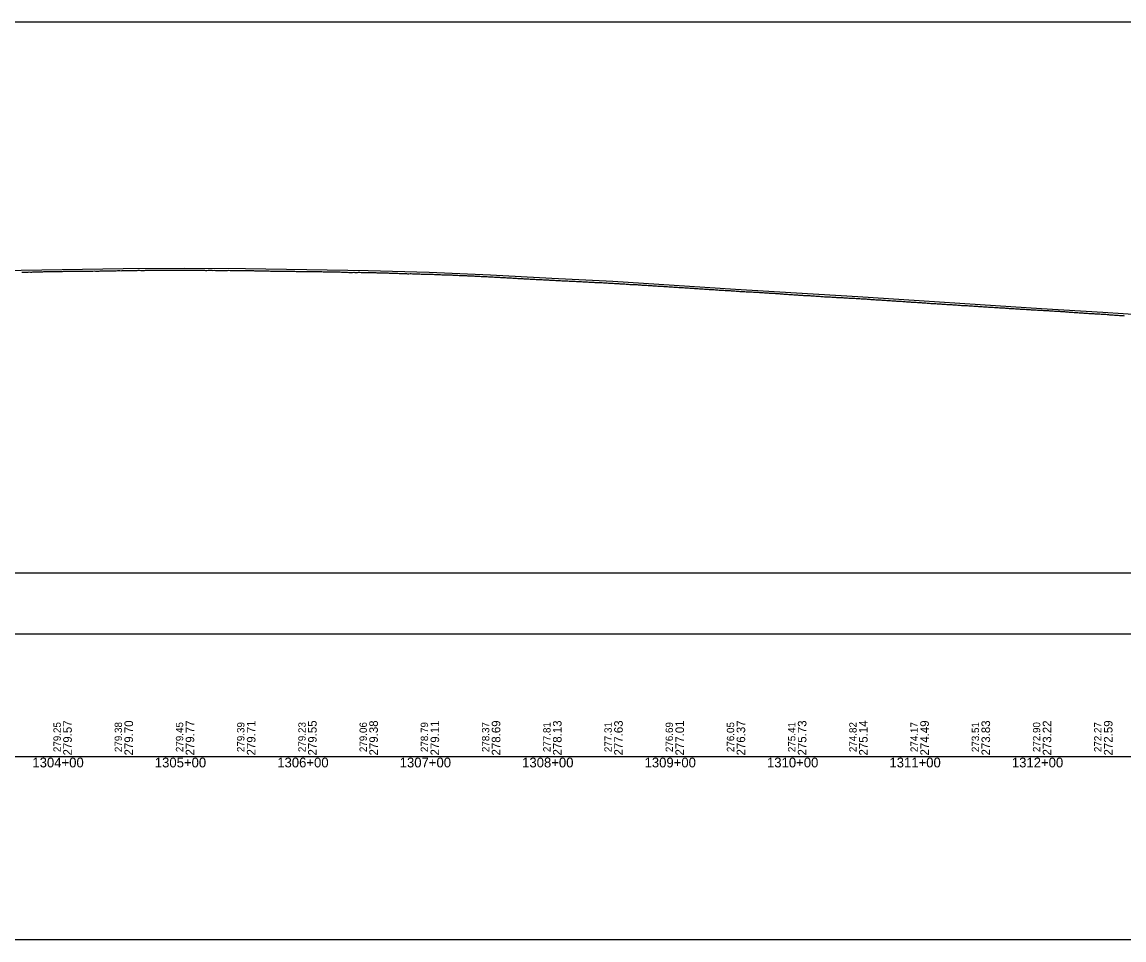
# Model space of a CAD drawing. Extents: x 2898 to 49495, y -15038 to -13538.
# Drawn here: x 19821 to 20721, y -15038 to -14288 of the extents above; entities that cross this region are included whole.
import ezdxf

# ---------------------------------------------------------------- set-up
doc = ezdxf.new("R2010")
doc.units = 0
for name, color, linetype in [('RD_DDB_Profile_EX', 7, 'Continuous'), ('RD_DDB_Profile_PR', 7, 'Continuous'), ('RD_DDB_StaTX', 7, 'Continuous'), ('RD_DDB_StripGrade', 7, 'Continuous'), ('RD_GPK_Profile_Cell', 7, 'Continuous'), ('RD_SHT_ShtClip', 7, 'Continuous')]:
    doc.layers.add(name, color=color, linetype=linetype)

msp = doc.modelspace()

# ---------------------------------------------------------------- linework, layer by layer
at = {"layer": 'RD_DDB_Profile_EX'}
for points in [[(19820.66, -14492.9), (19821.67, -14492.91), (19822.67, -14492.86), (19823.66, -14492.8), (19824.67, -14492.8), (19825.67, -14492.75), (19826.67, -14492.7), (19827.66, -14492.74), (19828.66, -14492.73), (19829.66, -14492.68), (19830.66, -14492.67), (19831.66, -14492.63), (19832.67, -14492.59), (19833.67, -14492.5), (19834.67, -14492.48), (19835.66, -14492.47), (19836.66, -14492.44), (19837.66, -14492.43), (19838.66, -14492.41), (19839.66, -14492.38), (19840.66, -14492.38), (19841.66, -14492.36), (19842.66, -14492.37), (19843.67, -14492.33), (19844.66, -14492.32), (19845.66, -14492.32), (19846.66, -14492.32), (19847.66, -14492.26), (19848.66, -14492.26), (19849.66, -14492.25), (19850.66, -14492.25), (19851.66, -14492.17), (19852.66, -14492.21), (19853.66, -14492.21), (19854.66, -14492.11), (19855.66, -14492.11), (19856.66, -14492.13), (19857.66, -14492.11), (19858.66, -14492.1), (19859.66, -14492.11), (19860.66, -14492.12), (19861.66, -14492.07), (19862.66, -14492.06), (19863.66, -14492.05), (19864.66, -14492.06), (19865.66, -14492.06), (19866.66, -14492.01), (19867.66, -14492), (19868.66, -14491.96), (19869.66, -14492.01), (19870.66, -14492.05), (19871.66, -14491.96), (19872.65, -14491.91), (19873.66, -14491.95), (19874.66, -14491.91), (19875.66, -14491.91), (19876.66, -14491.91), (19877.66, -14491.92), (19878.66, -14491.92), (19879.65, -14491.86), (19880.65, -14491.9), (19881.66, -14491.9), (19882.66, -14491.9), (19883.66, -14491.95), (19884.66, -14491.85), (19885.66, -14491.8), (19886.66, -14491.8), (19887.65, -14491.76), (19888.66, -14491.75), (19889.66, -14491.75), (19890.65, -14491.75), (19891.66, -14491.7), (19892.66, -14491.69), (19893.66, -14491.74), (19894.65, -14491.73), (19895.65, -14491.65), (19896.66, -14491.64), (19897.66, -14491.63), (19898.65, -14491.58), (19899.66, -14491.57), (19900.66, -14491.56), (19901.65, -14491.66), (19902.65, -14491.61), (19903.66, -14491.52), (19904.66, -14491.52), (19905.65, -14491.47), (19906.65, -14491.46), (19907.65, -14491.46), (19908.66, -14491.41), (19909.65, -14491.38)], [(19909.65, -14491.38), (19910.65, -14491.38), (19911.66, -14491.43), (19912.65, -14491.43), (19913.65, -14491.38), (19914.65, -14491.38), (19915.66, -14491.34), (19916.66, -14491.33), (19917.65, -14491.38), (19918.66, -14491.38), (19919.65, -14491.42), (19920.65, -14491.37), (19921.66, -14491.33), (19922.65, -14491.32), (19923.65, -14491.28), (19924.66, -14491.33), (19925.66, -14491.33), (19926.65, -14491.28), (19927.66, -14491.28), (19928.65, -14491.32), (19929.65, -14491.32), (19930.66, -14491.29), (19931.65, -14491.19), (19932.65, -14491.14), (19933.65, -14491.19), (19934.66, -14491.22), (19935.65, -14491.27), (19936.66, -14491.28), (19937.65, -14491.2), (19938.65, -14491.18), (19939.65, -14491.22), (19940.65, -14491.27), (19941.65, -14491.23), (19942.65, -14491.28), (19943.66, -14491.27), (19944.66, -14491.27), (19945.66, -14491.32), (19946.65, -14491.32), (19947.66, -14491.27), (19948.65, -14491.32), (19949.65, -14491.27), (19950.65, -14491.28), (19951.66, -14491.32), (19952.66, -14491.23), (19953.66, -14491.23), (19954.66, -14491.27), (19955.65, -14491.28), (19956.65, -14491.28), (19957.65, -14491.28), (19958.66, -14491.23), (19959.65, -14491.19), (19960.66, -14491.23), (19961.66, -14491.27), (19962.65, -14491.23), (19963.66, -14491.23), (19964.66, -14491.23), (19965.65, -14491.28), (19966.65, -14491.28), (19967.65, -14491.32), (19968.65, -14491.28), (19969.66, -14491.19), (19970.66, -14491.37), (19971.65, -14491.38), (19972.65, -14491.29), (19973.65, -14491.33), (19974.65, -14491.33), (19975.65, -14491.34), (19976.65, -14491.38), (19977.65, -14491.33), (19978.65, -14491.37), (19979.66, -14491.37), (19980.65, -14491.38), (19981.65, -14491.37), (19982.65, -14491.37), (19983.65, -14491.37), (19984.65, -14491.42), (19985.66, -14491.42), (19986.66, -14491.37), (19987.65, -14491.42), (19988.65, -14491.37), (19989.65, -14491.32), (19990.65, -14491.38), (19991.65, -14491.37), (19992.65, -14491.37), (19993.65, -14491.47), (19994.65, -14491.51), (19995.66, -14491.47), (19996.65, -14491.47), (19997.65, -14491.43), (19998.65, -14491.42), (19999.65, -14491.52), (20000.65, -14491.51), (20001.65, -14491.47), (20002.65, -14491.48), (20003.65, -14491.53), (20004.65, -14491.57), (20005.65, -14491.53), (20006.65, -14491.53), (20007.65, -14491.57), (20008.65, -14491.61), (20009.65, -14491.57)], [(20009.65, -14491.57), (20010.65, -14491.62), (20011.65, -14491.62), (20012.65, -14491.68), (20013.66, -14491.68), (20014.65, -14491.73), (20015.66, -14491.77), (20016.65, -14491.77), (20017.65, -14491.69), (20018.65, -14491.78), (20019.65, -14491.86), (20020.65, -14491.86), (20021.66, -14491.77), (20022.65, -14491.83), (20023.66, -14491.97), (20024.65, -14491.92), (20025.65, -14491.92), (20026.65, -14491.97), (20027.65, -14491.93), (20028.65, -14491.97), (20029.65, -14492.01), (20030.65, -14491.98), (20031.66, -14491.98), (20032.65, -14491.97), (20033.66, -14492.02), (20034.65, -14492.07), (20035.65, -14492.03), (20036.65, -14492.02), (20037.65, -14492.07), (20038.65, -14492.07), (20039.65, -14492.07), (20040.65, -14492.12), (20041.65, -14492.12), (20042.65, -14492.12), (20043.66, -14492.13), (20044.65, -14492.17), (20045.65, -14492.21), (20046.65, -14492.22), (20047.65, -14492.27), (20048.65, -14492.27), (20049.65, -14492.31), (20050.65, -14492.36), (20051.65, -14492.31), (20052.65, -14492.32), (20053.65, -14492.32), (20054.65, -14492.37), (20055.65, -14492.33), (20056.65, -14492.41), (20057.65, -14492.41), (20058.65, -14492.37), (20059.65, -14492.42), (20060.65, -14492.37), (20061.65, -14492.36), (20062.65, -14492.41), (20063.65, -14492.41), (20064.65, -14492.37), (20065.65, -14492.41), (20066.65, -14492.46), (20067.65, -14492.51), (20068.65, -14492.51), (20069.65, -14492.51), (20070.65, -14492.51), (20071.65, -14492.51), (20072.65, -14492.51), (20073.65, -14492.56), (20074.65, -14492.6), (20075.65, -14492.6), (20076.65, -14492.61), (20077.65, -14492.66), (20078.65, -14492.62), (20079.64, -14492.62), (20080.64, -14492.67), (20081.65, -14492.71), (20082.65, -14492.76), (20083.65, -14492.82), (20084.65, -14492.87), (20085.64, -14492.88), (20086.65, -14492.88), (20087.65, -14492.98), (20088.64, -14492.98), (20089.64, -14492.98), (20090.65, -14492.98), (20091.65, -14492.97), (20092.65, -14493.02), (20093.65, -14493.02), (20094.64, -14493.01), (20095.65, -14492.96), (20096.64, -14492.96), (20097.64, -14493), (20098.64, -14493.05), (20099.65, -14493.05), (20100.65, -14493.05), (20101.65, -14493.05), (20102.65, -14493.14), (20103.64, -14493.14), (20104.65, -14493.15), (20105.64, -14493.19), (20106.65, -14493.2), (20107.65, -14493.2), (20108.65, -14493.2), (20109.65, -14493.2)], [(20109.65, -14493.2), (20110.65, -14493.25), (20111.65, -14493.25), (20112.65, -14493.3), (20113.65, -14493.3), (20114.64, -14493.35), (20115.65, -14493.35), (20116.64, -14493.4), (20117.65, -14493.4), (20118.65, -14493.41), (20119.65, -14493.51), (20120.64, -14493.55), (20121.65, -14493.55), (20122.64, -14493.6), (20123.65, -14493.6), (20124.65, -14493.6), (20125.64, -14493.61), (20126.65, -14493.71), (20127.65, -14493.76), (20128.65, -14493.8), (20129.65, -14493.84), (20130.65, -14493.85), (20131.64, -14493.85), (20132.65, -14493.94), (20133.64, -14493.94), (20134.64, -14493.99), (20135.65, -14494.09), (20136.65, -14494.09), (20137.65, -14494.04), (20138.65, -14494.05), (20139.65, -14494.09), (20140.64, -14494.19), (20141.65, -14494.2), (20142.64, -14494.25), (20143.65, -14494.3), (20144.64, -14494.3), (20145.65, -14494.29), (20146.65, -14494.34), (20147.65, -14494.35), (20148.65, -14494.35), (20149.65, -14494.39), (20150.65, -14494.45), (20151.64, -14494.5), (20152.65, -14494.5), (20153.64, -14494.5), (20154.65, -14494.54), (20155.65, -14494.55), (20156.65, -14494.6), (20157.64, -14494.65), (20158.65, -14494.7), (20159.64, -14494.65), (20160.65, -14494.7), (20161.64, -14494.75), (20162.65, -14494.85), (20163.65, -14494.9), (20164.65, -14494.94), (20165.65, -14494.95), (20166.65, -14494.95), (20167.65, -14494.99), (20168.64, -14495.09), (20169.65, -14495.1), (20170.64, -14495.1), (20171.65, -14495.1), (20172.65, -14495.2), (20173.65, -14495.25), (20174.65, -14495.3), (20175.65, -14495.35), (20176.65, -14495.39), (20177.65, -14495.45), (20178.65, -14495.45), (20179.64, -14495.5), (20180.65, -14495.55), (20181.64, -14495.6), (20182.65, -14495.6), (20183.65, -14495.65), (20184.65, -14495.74), (20185.64, -14495.75), (20186.65, -14495.8), (20187.64, -14495.85), (20188.64, -14495.85), (20189.65, -14495.9), (20190.64, -14496), (20191.65, -14496.05), (20192.65, -14496.1), (20193.65, -14496.15), (20194.65, -14496.24), (20195.65, -14496.3), (20196.64, -14496.35), (20197.65, -14496.35), (20198.64, -14496.45), (20199.64, -14496.5), (20200.64, -14496.5), (20201.65, -14496.55), (20202.65, -14496.6), (20203.65, -14496.65), (20204.65, -14496.74), (20205.65, -14496.76), (20206.65, -14496.81), (20207.65, -14496.9), (20208.64, -14496.95), (20209.64, -14497)], [(20209.64, -14497), (20210.64, -14497.01), (20211.65, -14497.06), (20212.65, -14497.16), (20213.65, -14497.2), (20214.65, -14497.25), (20215.65, -14497.3), (20216.65, -14497.4), (20217.65, -14497.46), (20218.64, -14497.5), (20219.65, -14497.55), (20220.64, -14497.6), (20221.64, -14497.65), (20222.65, -14497.7), (20223.65, -14497.71), (20224.65, -14497.81), (20225.65, -14497.99), (20226.65, -14497.99), (20227.64, -14498), (20228.65, -14498.05), (20229.64, -14498.14), (20230.65, -14498.19), (20231.65, -14498.25), (20232.65, -14498.25), (20233.65, -14498.25), (20234.65, -14498.35), (20235.65, -14498.45), (20236.64, -14498.5), (20237.65, -14498.5), (20238.64, -14498.55), (20239.65, -14498.65), (20240.64, -14498.74), (20241.65, -14498.74), (20242.65, -14498.79), (20243.65, -14498.9), (20244.65, -14498.9), (20245.65, -14498.91), (20246.65, -14499.01), (20247.65, -14499.11), (20248.65, -14499.15), (20249.65, -14499.11), (20250.65, -14499.16), (20251.65, -14499.26), (20252.65, -14499.44), (20253.65, -14499.44), (20254.65, -14499.44), (20255.65, -14499.49), (20256.65, -14499.55), (20257.64, -14499.61), (20258.64, -14499.66), (20259.65, -14499.71), (20260.65, -14499.77), (20261.65, -14499.86), (20262.65, -14499.87), (20263.65, -14499.87), (20264.64, -14499.91), (20265.64, -14499.91), (20266.64, -14500), (20267.65, -14500.1), (20268.65, -14500.1), (20269.65, -14500.15), (20270.64, -14500.2), (20271.64, -14500.24), (20272.64, -14500.31), (20273.64, -14500.35), (20274.65, -14500.4), (20275.65, -14500.45), (20276.65, -14500.5), (20277.64, -14500.6), (20278.64, -14500.65), (20279.64, -14500.7), (20280.64, -14500.75), (20281.64, -14500.75), (20282.64, -14500.85), (20283.64, -14500.9), (20284.63, -14500.94), (20285.64, -14501.04), (20286.64, -14501.04), (20287.64, -14501.09), (20288.64, -14501.15), (20289.64, -14501.16), (20290.63, -14501.25), (20291.63, -14501.29), (20292.64, -14501.34), (20293.64, -14501.39), (20294.64, -14501.4), (20295.64, -14501.49), (20296.64, -14501.54), (20297.63, -14501.59), (20298.63, -14501.64), (20299.64, -14501.69), (20300.64, -14501.79), (20301.64, -14501.84), (20302.63, -14501.85), (20303.63, -14501.94), (20304.63, -14501.99), (20305.64, -14502.04), (20306.64, -14502.08), (20307.05, -14502.13), (20308.05, -14502.19), (20309.05, -14502.24)], [(20309.05, -14502.24), (20310.05, -14502.29), (20311.05, -14502.38), (20312.05, -14502.48), (20313.05, -14502.48), (20314.05, -14502.58), (20315.05, -14502.68), (20316.05, -14502.68), (20317.05, -14502.78), (20318.05, -14502.83), (20319.05, -14502.83), (20320.05, -14502.93), (20321.05, -14502.98), (20322.05, -14502.98), (20323.05, -14503.05), (20324.05, -14503.19), (20325.05, -14503.23), (20326.05, -14503.29), (20327.04, -14503.39), (20328.05, -14503.49), (20329.05, -14503.58), (20330.05, -14503.59), (20331.05, -14503.59), (20332.05, -14503.64), (20333.05, -14503.69), (20334.05, -14503.79), (20335.05, -14503.85), (20336.05, -14503.9), (20337.05, -14503.9), (20338.04, -14504), (20339.05, -14504.1), (20340.05, -14504.15), (20341.05, -14504.2), (20342.05, -14504.3), (20343.05, -14504.35), (20344.05, -14504.4), (20345.05, -14504.45), (20346.05, -14504.55), (20347.06, -14504.55), (20348.05, -14504.65), (20349.05, -14504.7), (20350.05, -14504.75), (20351.05, -14504.85), (20352.05, -14504.91), (20353.05, -14505.01), (20354.05, -14505.01), (20355.05, -14505.11), (20356.06, -14505.21), (20357.05, -14505.27), (20358.06, -14505.31), (20359.05, -14505.31), (20360.05, -14505.42), (20361.05, -14505.46), (20362.05, -14505.56), (20363.05, -14505.68), (20364.05, -14505.73), (20365.05, -14505.77), (20366.05, -14505.87), (20367.05, -14505.92), (20368.05, -14505.92), (20369.05, -14506.03), (20370.05, -14506.08), (20371.05, -14506.17), (20372.05, -14506.22), (20373.05, -14506.27), (20374.05, -14506.32), (20375.05, -14506.37), (20376.05, -14506.47), (20377.05, -14506.56), (20378.05, -14506.61), (20379.05, -14506.68), (20380.05, -14506.72), (20381.05, -14506.82), (20382.05, -14506.87), (20383.05, -14506.92), (20384.05, -14506.96), (20385.05, -14507.06), (20386.06, -14507.11), (20387.05, -14507.26), (20388.05, -14507.26), (20389.05, -14507.31), (20390.05, -14507.41), (20391.05, -14507.46), (20392.05, -14507.55), (20393.05, -14507.59), (20394.05, -14507.65), (20395.05, -14507.7), (20396.06, -14507.76), (20397.05, -14507.84), (20398.05, -14507.89), (20399.05, -14507.95), (20400.05, -14508), (20401.05, -14508.1), (20402.05, -14508.2), (20403.05, -14508.2), (20404.05, -14508.3), (20405.05, -14508.36), (20406.05, -14508.45), (20407.05, -14508.55), (20408.05, -14508.56), (20409.05, -14508.65)], [(20409.05, -14508.65), (20410.05, -14508.7), (20411.05, -14508.71), (20412.05, -14508.8), (20413.05, -14508.85), (20414.06, -14508.9), (20415.05, -14508.9), (20416.05, -14508.96), (20417.05, -14509.02), (20418.05, -14509.06), (20419.05, -14509.11), (20420.05, -14509.17), (20421.05, -14509.26), (20422.05, -14509.26), (20423.04, -14509.35), (20424.05, -14509.41), (20425.05, -14509.46), (20426.05, -14509.56), (20427.05, -14509.61), (20428.05, -14509.66), (20429.05, -14509.72), (20430.05, -14509.77), (20431.05, -14509.87), (20432.04, -14509.97), (20433.05, -14510.01), (20434.05, -14510.07), (20435.05, -14510.07), (20436.05, -14510.18), (20437.05, -14510.23), (20438.05, -14510.28), (20439.05, -14510.38), (20440.05, -14510.52), (20441.04, -14510.57), (20442.05, -14510.67), (20443.05, -14510.77), (20444.05, -14510.78), (20445.05, -14510.83), (20446.04, -14510.92), (20447.04, -14511.06), (20448.05, -14511.07), (20449.04, -14511.12), (20450.04, -14511.22), (20451.05, -14511.27), (20452.04, -14511.36), (20453.05, -14511.41), (20454.04, -14511.46), (20455.04, -14511.5), (20456.04, -14511.55), (20457.04, -14511.65), (20458.05, -14511.7), (20459.04, -14511.8), (20460.05, -14511.81), (20461.05, -14511.86), (20462.05, -14511.91), (20463.04, -14511.92), (20464.05, -14512.03), (20465.04, -14512.12), (20466.04, -14512.17), (20467.04, -14512.22), (20468.04, -14512.27), (20469.04, -14512.33), (20470.05, -14512.42), (20471.04, -14512.43), (20472.05, -14512.57), (20473.04, -14512.63), (20474.04, -14512.69), (20475.05, -14512.78), (20476.04, -14512.86), (20477.05, -14512.92), (20478.04, -14513.02), (20479.05, -14513.02), (20480.05, -14513.07), (20481.05, -14513.12), (20482.04, -14513.17), (20483.05, -14513.22), (20484.04, -14513.27), (20485.04, -14513.32), (20486.04, -14513.41), (20487.04, -14513.42), (20488.04, -14513.47), (20489.05, -14513.52), (20490.04, -14513.61), (20491.05, -14513.67), (20492.04, -14513.76), (20493.04, -14513.81), (20494.05, -14513.82), (20495.04, -14513.87), (20496.04, -14513.97), (20497.04, -14514.02), (20498.04, -14514.03), (20499.05, -14514.08), (20500.05, -14514.18), (20501.04, -14514.19), (20502.05, -14514.24), (20503.04, -14514.35), (20504.04, -14514.44), (20505.04, -14514.48), (20506.04, -14514.58), (20507.04, -14514.63), (20508.04, -14514.63), (20509.04, -14514.69)], [(20509.04, -14514.69), (20510.05, -14514.76), (20511.04, -14514.85), (20512.05, -14514.89), (20513.04, -14514.99), (20514.05, -14515.04), (20515.04, -14515.09), (20516.04, -14515.15), (20517.04, -14515.25), (20518.04, -14515.34), (20519.04, -14515.38), (20520.04, -14515.38), (20521.04, -14515.43), (20522.05, -14515.49), (20523.04, -14515.59), (20524.05, -14515.69), (20525.04, -14515.8), (20526.05, -14515.84), (20527.04, -14515.89), (20528.04, -14515.95), (20529.04, -14515.99), (20530.04, -14516.04), (20531.04, -14516.14), (20532.05, -14516.2), (20533.04, -14516.26), (20534.05, -14516.36), (20535.04, -14516.4), (20536.05, -14516.49), (20537.04, -14516.54), (20538.04, -14516.6), (20539.04, -14516.65), (20540.04, -14516.72), (20541.04, -14516.81), (20542.05, -14516.91), (20543.05, -14517.01), (20544.05, -14517.01), (20545.04, -14517.07), (20546.05, -14517.16), (20547.04, -14517.23), (20548.05, -14517.32), (20549.04, -14517.38), (20550.04, -14517.37), (20551.04, -14517.42), (20552.05, -14517.55), (20553.05, -14517.61), (20554.04, -14517.7), (20555.04, -14517.74), (20556.05, -14517.79), (20557.04, -14517.89), (20558.04, -14517.94), (20559.04, -14517.95), (20560.04, -14518.04), (20561.05, -14518.14), (20562.04, -14518.24), (20563.04, -14518.35), (20564.04, -14518.36), (20565.04, -14518.4), (20566.04, -14518.46), (20567.04, -14518.56), (20568.04, -14518.66), (20569.05, -14518.71), (20570.04, -14518.76), (20571.04, -14518.76), (20572.04, -14518.86), (20573.04, -14518.9), (20574.04, -14519), (20575.04, -14519.05), (20576.04, -14519.16), (20577.04, -14519.16), (20578.05, -14519.26), (20579.04, -14519.31), (20580.04, -14519.36), (20581.03, -14519.45), (20582.04, -14519.55), (20583.04, -14519.6), (20584.04, -14519.66), (20585.04, -14519.71), (20586.04, -14519.75), (20587.04, -14519.85), (20588.04, -14519.96), (20589.04, -14519.96), (20590.04, -14520.01), (20591.04, -14520.06), (20592.04, -14520.1), (20593.04, -14520.15), (20594.04, -14520.26), (20595.04, -14520.31), (20596.04, -14520.37), (20597.04, -14520.42), (20598.04, -14520.51), (20599.03, -14520.6), (20600.04, -14520.65), (20601.04, -14520.71), (20602.04, -14520.82), (20603.04, -14520.86), (20604.04, -14520.94), (20605.04, -14521.01), (20606.03, -14521.06), (20607.04, -14521.11), (20608.03, -14521.16), (20609.04, -14521.22)], [(20609.04, -14521.22), (20610.04, -14521.32), (20611.04, -14521.38), (20612.04, -14521.42), (20613.04, -14521.47), (20614.04, -14521.52), (20615.04, -14521.64), (20616.04, -14521.68), (20617.03, -14521.72), (20618.04, -14521.82), (20619.03, -14521.86), (20620.04, -14521.95), (20621.03, -14522.01), (20622.04, -14522.06), (20623.04, -14522.11), (20624.04, -14522.16), (20625.04, -14522.26), (20626.04, -14522.32), (20627.04, -14522.42), (20628.04, -14522.51), (20629.03, -14522.52), (20630.03, -14522.52), (20631.03, -14522.61), (20632.03, -14522.67), (20633.04, -14522.71), (20634.04, -14522.81), (20635.04, -14522.91), (20636.03, -14522.95), (20637.04, -14522.97), (20638.03, -14523.07), (20639.04, -14523.12), (20640.03, -14523.19), (20641.04, -14523.23), (20642.04, -14523.31), (20643.03, -14523.36), (20644.04, -14523.42), (20645.04, -14523.49), (20646.04, -14523.53), (20647.04, -14523.61), (20648.04, -14523.62), (20649.04, -14523.73), (20650.03, -14523.78), (20651.04, -14523.83), (20652.03, -14523.92), (20653.04, -14523.97), (20654.04, -14524.02), (20655.04, -14524.07), (20656.04, -14524.17), (20657.03, -14524.23), (20658.04, -14524.29), (20659.03, -14524.29), (20660.04, -14524.38), (20661.03, -14524.43), (20662.04, -14524.49), (20663.04, -14524.54), (20664.04, -14524.59), (20665.04, -14524.64), (20666.04, -14524.73), (20667.04, -14524.77), (20668.04, -14524.83), (20669.03, -14524.89), (20670.04, -14524.94), (20671.03, -14525.07), (20672.04, -14525.09), (20673.03, -14525.19), (20674.04, -14525.24), (20675.04, -14525.33), (20676.04, -14525.43), (20677.04, -14525.48), (20678.04, -14525.58), (20679.04, -14525.65), (20680.04, -14525.7), (20681.04, -14525.78), (20682.03, -14525.79), (20683.03, -14525.9), (20684.04, -14526.04), (20685.04, -14526.09), (20686.04, -14526.14), (20687.03, -14526.19), (20688.04, -14526.23), (20689.04, -14526.28), (20690.03, -14526.37), (20691.03, -14526.39), (20692.03, -14526.48), (20693.04, -14526.58), (20694.04, -14526.63), (20695.04, -14526.68), (20696.04, -14526.73), (20697.03, -14526.78), (20698.03, -14526.83), (20699.04, -14526.88), (20700.03, -14526.93), (20701.04, -14526.98), (20702.03, -14527.08), (20703.04, -14527.12), (20704.04, -14527.13), (20705.03, -14527.18), (20706.03, -14527.28), (20707.04, -14527.33), (20708.03, -14527.43), (20709.03, -14527.59)], [(20709.03, -14527.59), (20710.03, -14527.69), (20711.04, -14527.71), (20712.04, -14527.74), (20713.03, -14527.84), (20714.03, -14527.92), (20715.03, -14527.98), (20716.03, -14528.02), (20717.03, -14528.12), (20718.03, -14528.19), (20719.04, -14528.25), (20720.03, -14528.31), (20721.03, -14528.4)]]:
    msp.add_lwpolyline(points, dxfattribs=at)
at = {"layer": 'RD_DDB_Profile_PR'}
msp.add_lwpolyline([(19803.38, -14491.56), (19853.38, -14490.61), (19903.38, -14489.95), (19953.38, -14489.63), (20003.38, -14489.91), (20053.38, -14490.72), (20103.38, -14491.54), (20153.38, -14492.9), (20203.38, -14495.03), (20253.38, -14497.84), (20303.38, -14500.31), (20353.38, -14503.41), (20403.38, -14506.63), (20453.38, -14509.83), (20503.38, -14512.78), (20553.38, -14516.04), (20603.38, -14519.29), (20653.38, -14522.39), (20703.38, -14525.52), (20753.38, -14528.77)], dxfattribs=at)
at = {"layer": 'RD_GPK_Profile_Cell'}
msp.add_line((2976.05, -14888.47), (48721.13, -14888.47), dxfattribs=at)
at = {"layer": 'RD_SHT_ShtClip'}
for points in [[(19475.38, -14288.47), (19475.38, -14788.47), (20975.38, -14788.47), (20975.38, -14788.47), (20975.38, -14288.47), (20975.38, -14288.47)], [(19455.38, -14738.47), (20995.38, -14738.47), (20995.38, -15038.47), (19455.38, -15038.47)]]:
    msp.add_lwpolyline(points, close=True, dxfattribs=at)

# ---------------------------------------------------------------- texts
at = {"layer": 'RD_DDB_StaTX'}
for s, p in [('1304+00', (19829.18, -14897.47)), ('1305+00', (19929.18, -14897.47)), ('1306+00', (20029.18, -14897.47)), ('1307+00', (20129.18, -14897.47)), ('1308+00', (20229.18, -14897.47)), ('1309+00', (20329.18, -14897.47)), ('1310+00', (20429.18, -14897.47)), ('1311+00', (20529.18, -14897.47)), ('1312+00', (20629.18, -14897.47))]:
    msp.add_text(s, height=8, dxfattribs=at).set_placement(p)
at = {"layer": 'RD_DDB_StripGrade'}
for s, height, p in [('279.25', 6, (19852.38, -14884.98)), ('279.57', 7, (19861.38, -14887.72)), ('279.38', 6, (19902.38, -14884.98)), ('279.70', 7, (19911.38, -14887.72)), ('279.45', 6, (19952.38, -14884.98)), ('279.77', 7, (19961.38, -14887.72)), ('279.39', 6, (20002.38, -14884.98)), ('279.71', 7, (20011.38, -14887.72)), ('279.23', 6, (20052.38, -14884.98)), ('279.55', 7, (20061.38, -14887.72)), ('279.06', 6, (20102.38, -14884.98)), ('279.38', 7, (20111.38, -14887.72)), ('278.79', 6, (20152.38, -14884.98)), ('279.11', 7, (20161.38, -14887.72)), ('278.37', 6, (20202.38, -14884.98)), ('278.69', 7, (20211.38, -14887.72)), ('277.81', 6, (20252.38, -14884.98)), ('278.13', 7, (20261.38, -14887.72)), ('277.31', 6, (20302.38, -14884.98)), ('277.63', 7, (20311.38, -14887.72)), ('276.69', 6, (20352.38, -14884.98)), ('277.01', 7, (20361.38, -14887.72)), ('276.05', 6, (20402.38, -14884.98)), ('276.37', 7, (20411.38, -14887.72)), ('275.41', 6, (20452.38, -14884.98)), ('275.73', 7, (20461.38, -14887.72)), ('274.82', 6, (20502.38, -14884.98)), ('275.14', 7, (20511.38, -14887.72)), ('274.17', 6, (20552.38, -14884.98)), ('274.49', 7, (20561.38, -14887.72)), ('273.51', 6, (20602.38, -14884.98)), ('273.83', 7, (20611.38, -14887.72)), ('272.90', 6, (20652.38, -14884.98)), ('273.22', 7, (20661.38, -14887.72)), ('272.27', 6, (20702.38, -14884.98)), ('272.59', 7, (20711.38, -14887.72))]:
    msp.add_text(s, height=height, rotation=90, dxfattribs=at).set_placement(p)

doc.saveas('drawing.dxf')
